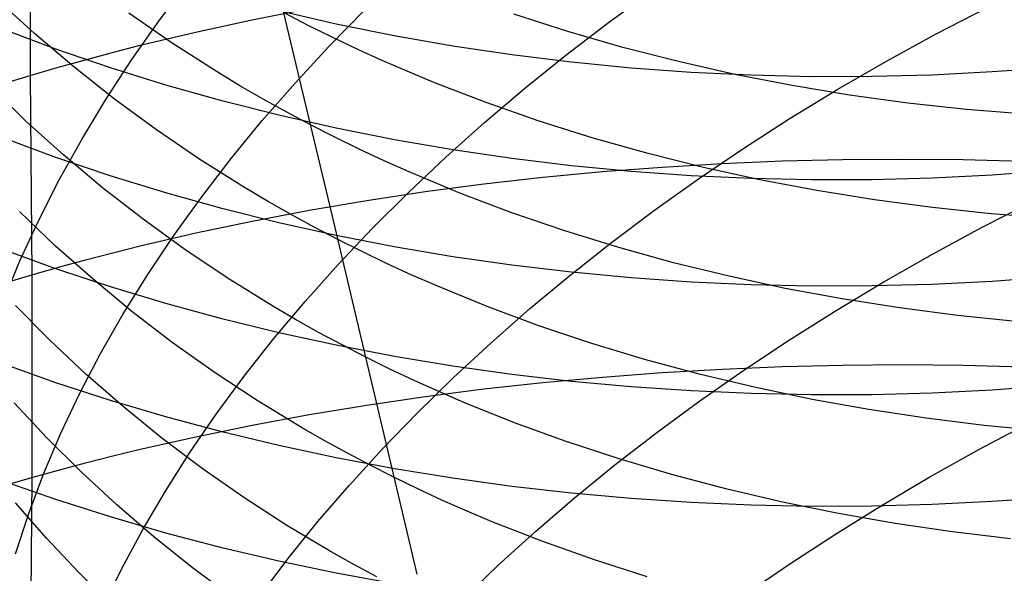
# Model space of a CAD drawing. Extents: x -383 to 1849, y -1185 to -529.
# Tile 572 of 656: x 405.17 to 413.21, y -960.14 to -955.62. Entities that reach past the tile are written whole.
import ezdxf

# ---------------------------------------------------------------- set-up
doc = ezdxf.new("R2010")
doc.units = 0
doc.layers.add('PREDEFINITO', color=7, linetype='CONTINUOUS')

msp = doc.modelspace()

# ---------------------------------------------------------------- linework, layer by layer
at = {"layer": 'PREDEFINITO'}
for p, q in [((405.2589, -954.469, 656.0688), (405.2599, -956.0771, 657.2793)), ((406.3158, -955.6257, 501.4013), (406.5553, -955.3073, 501.1144)), ((407.5008, -956.2833, 527.8893), (407.2854, -955.3743, 529.1172)), ((409.98, -955.6439, 496.3786), (410.3386, -955.3835, 496.1681)), ((405.2951, -955.7347, 525.1182), (404.9867, -955.4529, 524.8619)), ((406.4183, -955.8136, 527.3161), (406.0632, -955.5683, 527.0886)), ((407.0577, -955.6248, 657.878), (407.5228, -955.5337, 657.9955)), ((407.7569, -955.6574, 617.6575), (407.2876, -955.5496, 617.7491)), ((407.5289, -955.6689, 529.2845), (407.331, -955.5665, 529.1861)), ((407.6999, -955.8377, 499.0541), (407.9914, -955.5403, 498.7928)), ((409.647, -955.7186, 531.4635), (409.2055, -955.5767, 531.3091)), ((412.653, -955.7376, 494.0506), (413.0665, -955.5233, 493.9031)), ((406.09, -955.9474, 501.6949), (406.3158, -955.6257, 501.4013)), ((406.5983, -955.7247, 657.7476), (407.0577, -955.6248, 657.878)), ((408.2309, -955.7533, 617.5749), (407.7569, -955.6574, 617.6575)), ((409.6315, -955.9105, 496.5989), (409.98, -955.6439, 496.3786)), ((405.4685, -955.8608, 619.4117), (405.031, -955.6961, 619.551)), ((405.6152, -956.007, 525.3693), (405.2951, -955.7347, 525.1182)), ((406.1452, -955.8334, 657.6044), (406.5983, -955.7247, 657.7476)), ((407.7292, -955.7681, 529.3812), (407.5289, -955.6689, 529.2845)), ((410.0953, -955.8477, 531.6107), (409.647, -955.7186, 531.4635)), ((412.2476, -955.9598, 494.21), (412.653, -955.7376, 494.0506)), ((406.7842, -956.0477, 527.5373), (406.4183, -955.8136, 527.3161)), ((407.9319, -955.8642, 529.4761), (407.7292, -955.7681, 529.3812)), ((408.7091, -955.8371, 617.5013), (408.2309, -955.7533, 617.5749)), ((405.9135, -956.0138, 619.2814), (405.4685, -955.8608, 619.4117)), ((405.6989, -955.9508, 657.4483), (405.9211, -955.891, 657.528)), ((405.9211, -955.891, 657.528), (406.1452, -955.8334, 657.6044)), ((407.4205, -956.1395, 499.3234), (407.6999, -955.8377, 499.0541)), ((408.137, -955.9572, 529.5693), (407.9319, -955.8642, 529.4761)), ((409.1909, -955.9089, 617.4367), (408.7091, -955.8371, 617.5013)), ((410.55, -955.9641, 531.7506), (410.0953, -955.8477, 531.6107)), ((405.4784, -956.0129, 657.3654), (405.6989, -955.9508, 657.4483)), ((405.878, -956.2719, 501.995), (406.09, -955.9474, 501.6949)), ((408.5538, -956.1337, 529.7502), (408.137, -955.9572, 529.5693)), ((409.6757, -955.9687, 617.3812), (409.1909, -955.9089, 617.4367)), ((409.2935, -956.1829, 496.8289), (409.6315, -955.9105, 496.5989)), ((410.1631, -956.0164, 617.3348), (409.6757, -955.9687, 617.3812)), ((411.0104, -956.0677, 531.8831), (410.55, -955.9641, 531.7506)), ((411.8505, -956.1896, 494.381), (412.2476, -955.9598, 494.21)), ((405.2599, -956.0771, 657.2793), (405.4784, -956.0129, 657.3654)), ((405.9468, -956.2693, 525.6151), (405.6152, -956.007, 525.3693)), ((406.3654, -956.1551, 619.1603), (405.9135, -956.0138, 619.2814)), ((406.9711, -956.1604, 527.6455), (406.7842, -956.0477, 527.5373)), ((410.6524, -956.0521, 617.2974), (410.1631, -956.0164, 617.3348)), ((411.1432, -956.0756, 617.2692), (410.6524, -956.0521, 617.2974)), ((413.1094, -956.0485, 617.2483), (412.6184, -956.0736, 617.2397)), ((413.599, -956.0114, 617.2661), (413.1094, -956.0485, 617.2483)), ((405.0434, -956.1436, 657.1899), (405.2599, -956.0771, 657.2793)), ((405.2599, -956.0771, 657.2793), (405.2723, -957.7058, 658.4603)), ((407.1537, -956.4454, 499.6004), (407.4205, -956.1395, 499.3234)), ((408.9792, -956.2976, 529.924), (408.5538, -956.1337, 529.7502)), ((411.4761, -956.1586, 532.0081), (411.0104, -956.0677, 531.8831)), ((411.6348, -956.0871, 617.2502), (411.1432, -956.0756, 617.2692)), ((412.1267, -956.0864, 617.2403), (411.6348, -956.0871, 617.2502)), ((412.6184, -956.0736, 617.2397), (412.1267, -956.0864, 617.2403)), ((405.2247, -956.449, 523.6229), (404.9296, -956.1629, 523.3549)), ((406.8236, -956.2847, 619.0483), (406.3654, -956.1551, 619.1603)), ((407.1607, -956.2701, 527.7521), (406.9711, -956.1604, 527.6455)), ((408.9663, -956.4608, 497.0682), (409.2935, -956.1829, 496.8289)), ((411.4622, -956.4266, 494.5632), (411.8505, -956.1896, 494.381)), ((411.9464, -956.2367, 532.1255), (411.4761, -956.1586, 532.0081)), ((405.6803, -956.5989, 502.3013), (405.878, -956.2719, 501.995)), ((406.2898, -956.5212, 525.8551), (405.9468, -956.2693, 525.6151)), ((407.2877, -956.4024, 618.9454), (406.8236, -956.2847, 619.0483)), ((407.3528, -956.3768, 527.8569), (407.1607, -956.2701, 527.7521)), ((407.7225, -957.215, 526.6787), (407.5008, -956.2833, 527.8893)), ((409.4126, -956.449, 530.0904), (408.9792, -956.2976, 529.924)), ((412.4209, -956.302, 532.2352), (411.9464, -956.2367, 532.1255)), ((412.8991, -956.3545, 532.3372), (412.4209, -956.302, 532.2352)), ((407.5476, -956.4805, 527.96), (407.3528, -956.3768, 527.8569)), ((413.3802, -956.3942, 532.4314), (412.8991, -956.3545, 532.3372)), ((405.5317, -956.726, 523.8859), (405.2247, -956.449, 523.6229)), ((406.8998, -956.7549, 499.8849), (407.1537, -956.4454, 499.6004)), ((407.757, -956.5084, 618.8517), (407.2877, -956.4024, 618.9454)), ((408.6502, -956.7439, 497.3165), (408.9663, -956.4608, 497.0682)), ((409.8534, -956.5878, 530.2495), (409.4126, -956.449, 530.0904)), ((411.083, -956.6706, 494.7563), (411.4622, -956.4266, 494.5632)), ((406.6439, -956.7623, 526.089), (406.2898, -956.5212, 525.8551)), ((407.7448, -956.5811, 528.0613), (407.5476, -956.4805, 527.96)), ((408.2311, -956.6026, 618.7673), (407.757, -956.5084, 618.8517)), ((405.4684, -956.747, 620.6011), (405.0309, -956.5849, 620.7438)), ((405.497, -956.9281, 502.6136), (405.6803, -956.5989, 502.3013)), ((407.9445, -956.6786, 528.1609), (407.7448, -956.5811, 528.0613)), ((408.7093, -956.685, 618.6921), (408.2311, -956.6026, 618.7673)), ((410.301, -956.7139, 530.4012), (409.8534, -956.5878, 530.2495)), ((408.1467, -956.773, 528.2586), (407.9445, -956.6786, 528.1609)), ((409.1911, -956.7555, 618.6261), (408.7093, -956.685, 618.6921)), ((410.7132, -956.9212, 494.9602), (411.083, -956.6706, 494.7563)), ((405.9134, -956.8976, 620.4677), (405.4684, -956.747, 620.6011)), ((405.8505, -956.9935, 524.1437), (405.5317, -956.726, 523.8859)), ((407.0088, -956.9923, 526.3166), (406.6439, -956.7623, 526.089)), ((406.659, -957.0679, 500.1766), (406.8998, -956.7549, 499.8849)), ((408.3511, -956.8642, 528.3545), (408.1467, -956.773, 528.2586)), ((408.3457, -957.0318, 497.5736), (408.6502, -956.7439, 497.3165)), ((409.6759, -956.8142, 618.5694), (409.1911, -956.7555, 618.6261)), ((410.7551, -956.8275, 530.5453), (410.301, -956.7139, 530.4012)), ((410.9059, -956.7956, 659.6578), (411.3969, -956.7751, 659.6738)), ((411.3969, -956.7751, 659.6738), (411.8886, -956.7631, 659.677)), ((411.8886, -956.7631, 659.677), (412.3806, -956.7595, 659.6674)), ((412.3806, -956.7595, 659.6674), (412.8722, -956.7644, 659.6452)), ((412.8722, -956.7644, 659.6452), (413.3629, -956.7777, 659.6104)), ((408.7668, -957.0375, 528.5408), (408.3511, -956.8642, 528.3545)), ((409.443, -956.908, 659.5332), (409.9284, -956.862, 659.5876)), ((410.1633, -956.861, 618.5221), (409.6759, -956.8142, 618.5694)), ((409.9284, -956.862, 659.5876), (410.4162, -956.8246, 659.6291)), ((410.6527, -956.8959, 618.4841), (410.1633, -956.861, 618.5221)), ((410.4162, -956.8246, 659.6291), (410.9059, -956.7956, 659.6578)), ((411.2149, -956.9284, 530.6818), (410.7551, -956.8275, 530.5453)), ((413.5995, -956.8545, 618.4537), (413.1098, -956.8914, 618.4351)), ((405.3287, -957.2592, 502.9315), (405.497, -956.9281, 502.6136)), ((406.3652, -957.0367, 620.3436), (405.9134, -956.8976, 620.4677)), ((408.9605, -956.9624, 659.466), (409.443, -956.908, 659.5332)), ((410.3532, -957.1781, 495.1743), (410.7132, -956.9212, 494.9602)), ((411.1435, -956.9189, 618.4555), (410.6527, -956.8959, 618.4841)), ((411.6351, -956.9299, 618.4362), (411.1435, -956.9189, 618.4555)), ((411.68, -957.0168, 530.8105), (411.2149, -956.9284, 530.6818)), ((412.1271, -956.929, 618.4264), (411.6351, -956.9299, 618.4362)), ((412.6189, -956.9162, 618.426), (412.1271, -956.929, 618.4264)), ((413.1098, -956.8914, 618.4351), (412.6189, -956.9162, 618.426)), ((406.1808, -957.2511, 524.396), (405.8505, -956.9935, 524.1437)), ((407.1953, -957.103, 526.4279), (407.0088, -956.9923, 526.3166)), ((408.0065, -957.0969, 659.2927), (408.4815, -957.0254, 659.3858)), ((408.4815, -957.0254, 659.3858), (408.9605, -956.9624, 659.466)), ((412.1498, -957.0925, 530.9315), (411.68, -957.0168, 530.8105)), ((406.8235, -957.1641, 620.229), (406.3652, -957.0367, 620.3436)), ((406.4318, -957.3839, 500.4752), (406.659, -957.0679, 500.1766)), ((407.3845, -957.2108, 526.5374), (407.1953, -957.103, 526.4279)), ((407.5361, -957.177, 659.1866), (408.0065, -957.0969, 659.2927)), ((408.053, -957.3243, 497.8391), (408.3457, -957.0318, 497.5736)), ((409.191, -957.1983, 528.7197), (408.7668, -957.0375, 528.5408)), ((412.6238, -957.1556, 531.0446), (412.1498, -957.0925, 530.9315)), ((413.0283, -957.316, 492.8575), (413.4425, -957.1045, 492.7078)), ((407.2875, -957.2799, 620.1237), (406.8235, -957.1641, 620.229)), ((407.0709, -957.2656, 659.0675), (407.5361, -957.177, 659.1866)), ((410.0032, -957.441, 495.3986), (410.3532, -957.1781, 495.1743)), ((413.1014, -957.2061, 531.1498), (412.6238, -957.1556, 531.0446)), ((405.4666, -957.4698, 522.4041), (405.1728, -957.189, 522.1294)), ((405.1756, -957.5918, 503.2548), (405.3287, -957.2592, 502.9315)), ((406.5225, -957.4985, 524.6424), (406.1808, -957.2511, 524.396)), ((406.6113, -957.3627, 658.9353), (407.0709, -957.2656, 659.0675)), ((407.5762, -957.3155, 526.6452), (407.3845, -957.2108, 526.5374)), ((407.949, -958.1706, 525.4881), (407.7225, -957.215, 526.6787)), ((409.6232, -957.3466, 528.8911), (409.191, -957.1983, 528.7197)), ((413.5822, -957.2439, 531.2469), (413.1014, -957.2061, 531.1498)), ((407.7568, -957.3841, 620.0279), (407.2875, -957.2799, 620.1237)), ((407.7705, -957.4173, 526.7513), (407.5762, -957.3155, 526.6452)), ((407.7724, -957.6211, 498.1128), (408.053, -957.3243, 497.8391)), ((410.0628, -957.4826, 529.055), (409.6232, -957.3466, 528.8911)), ((412.6221, -957.5352, 493.0193), (413.0283, -957.316, 492.8575)), ((406.158, -957.4685, 658.7901), (406.6113, -957.3627, 658.9353)), ((406.2184, -957.7027, 500.7803), (406.4318, -957.3839, 500.4752)), ((408.2308, -957.4767, 619.9415), (407.7568, -957.3841, 620.0279)), ((407.9674, -957.516, 526.8554), (407.7705, -957.4173, 526.7513)), ((405.4686, -957.6553, 621.7723), (405.0311, -957.496, 621.9181)), ((405.7725, -957.7417, 522.6737), (405.4666, -957.4698, 522.4041)), ((405.9339, -957.5246, 658.7126), (406.158, -957.4685, 658.7901)), ((406.8753, -957.7353, 524.8826), (406.5225, -957.4985, 524.6424)), ((408.709, -957.5576, 619.8646), (408.2308, -957.4767, 619.9415)), ((409.6637, -957.7096, 495.6326), (410.0032, -957.441, 495.3986)), ((410.5094, -957.606, 529.2112), (410.0628, -957.4826, 529.055)), ((405.4909, -957.6432, 658.5477), (405.7115, -957.5828, 658.6318)), ((405.7115, -957.5828, 658.6318), (405.9339, -957.5246, 658.7126)), ((408.1668, -957.6116, 526.9578), (407.9674, -957.516, 526.8554)), ((409.1908, -957.6268, 619.7972), (408.709, -957.5576, 619.8646)), ((412.2243, -957.7618, 493.1928), (412.6221, -957.5352, 493.0193)), ((405.038, -957.9257, 503.5831), (405.1756, -957.5918, 503.2548)), ((405.2723, -957.7058, 658.4603), (405.4909, -957.6432, 658.5477)), ((405.9135, -957.8032, 621.6359), (405.4686, -957.6553, 621.7723)), ((407.5043, -957.9217, 498.3944), (407.7724, -957.6211, 498.1128)), ((408.3686, -957.7041, 527.0582), (408.1668, -957.6116, 526.9578)), ((409.6756, -957.6844, 619.7394), (409.1908, -957.6268, 619.7972)), ((410.9623, -957.7171, 529.3596), (410.5094, -957.606, 529.2112)), ((405.0556, -957.7705, 658.3696), (405.2723, -957.7058, 658.4603)), ((405.2723, -957.7058, 658.4603), (405.2723, -959.3608, 659.6048)), ((406.0901, -958.0041, 522.9381), (405.7725, -957.7417, 522.6737)), ((406.0191, -958.0239, 501.0918), (406.2184, -957.7027, 500.7803)), ((407.239, -957.961, 525.1162), (406.8753, -957.7353, 524.8826)), ((408.5727, -957.7935, 527.1568), (408.3686, -957.7041, 527.0582)), ((409.3349, -957.9835, 495.8761), (409.6637, -957.7096, 495.6326)), ((410.163, -957.7302, 619.6911), (409.6756, -957.6844, 619.7394)), ((410.6524, -957.7643, 619.6524), (410.163, -957.7302, 619.6911)), ((411.4211, -957.8156, 529.5003), (410.9623, -957.7171, 529.3596)), ((413.5991, -957.7221, 619.6229), (413.1095, -957.7586, 619.6035)), ((406.3654, -957.9398, 621.5092), (405.9135, -957.8032, 621.6359)), ((408.9877, -957.9632, 527.3484), (408.5727, -957.7935, 527.1568)), ((411.1431, -957.7867, 619.6233), (410.6524, -957.7643, 619.6524)), ((411.6348, -957.7974, 619.6038), (411.1431, -957.7867, 619.6233)), ((411.8851, -957.9017, 529.633), (411.4211, -957.8156, 529.5003)), ((412.1268, -957.7962, 619.5941), (411.6348, -957.7974, 619.6038)), ((411.8352, -957.9954, 493.3777), (412.2243, -957.7618, 493.1928)), ((412.6185, -957.7833, 619.5939), (412.1268, -957.7962, 619.5941)), ((413.1095, -957.7586, 619.6035), (412.6185, -957.7833, 619.5939)), ((412.3539, -957.9754, 529.7576), (411.8851, -957.9017, 529.633)), ((405.4196, -958.2397, 520.9248), (405.1391, -957.9557, 520.6387)), ((406.8237, -958.065, 621.392), (406.3654, -957.9398, 621.5092)), ((407.4249, -958.0697, 525.2305), (407.239, -957.961, 525.1162)), ((407.249, -958.2259, 498.6836), (407.5043, -957.9217, 498.3944)), ((409.4114, -958.1205, 527.5323), (408.9877, -957.9632, 527.3484)), ((409.0172, -958.2624, 496.1288), (409.3349, -957.9835, 495.8761)), ((412.8269, -958.0365, 529.8742), (412.3539, -957.9754, 529.7576)), ((405.8344, -958.3472, 501.4094), (406.0191, -958.0239, 501.0918)), ((406.4193, -958.2569, 523.1967), (406.0901, -958.0041, 522.9381)), ((407.2877, -958.1787, 621.2845), (406.8237, -958.065, 621.392)), ((407.6134, -958.1754, 525.343), (407.4249, -958.0697, 525.2305)), ((411.455, -958.2358, 493.5737), (411.8352, -957.9954, 493.3777)), ((413.3036, -958.0852, 529.9826), (412.8269, -958.0365, 529.8742)), ((409.8431, -958.2655, 527.7085), (409.4114, -958.1205, 527.5323)), ((407.0069, -958.5334, 498.98), (407.249, -958.2259, 498.6836)), ((407.757, -958.281, 621.1866), (407.2877, -958.1787, 621.2845)), ((407.8045, -958.2782, 525.4537), (407.6134, -958.1754, 525.343)), ((408.1809, -959.1485, 524.3164), (407.949, -958.1706, 525.4881)), ((405.7123, -958.5152, 521.206), (405.4196, -958.2397, 520.9248)), ((406.7599, -958.4995, 523.4493), (406.4193, -958.2569, 523.1967)), ((408.231, -958.3719, 621.0985), (407.757, -958.281, 621.1866)), ((407.9982, -958.378, 525.5625), (407.8045, -958.2782, 525.4537)), ((408.7109, -958.546, 496.3904), (409.0172, -958.2624, 496.1288)), ((410.2823, -958.3982, 527.877), (409.8431, -958.2655, 527.7085)), ((411.0843, -958.4826, 493.7806), (411.455, -958.2358, 493.5737)), ((405.6646, -958.6722, 501.7326), (405.8344, -958.3472, 501.4094)), ((408.1944, -958.4747, 525.6695), (407.9982, -958.378, 525.5625)), ((408.7092, -958.4512, 621.02), (408.231, -958.3719, 621.0985)), ((405.4686, -958.5862, 622.925), (405.0311, -958.4298, 623.0741)), ((409.191, -958.5191, 620.9513), (408.7092, -958.4512, 621.02)), ((410.7285, -958.5185, 528.0375), (410.2823, -958.3982, 527.877)), ((410.9064, -958.4747, 660.8198), (411.3975, -958.4546, 660.8361)), ((411.3975, -958.4546, 660.8361), (411.8892, -958.4426, 660.8395)), ((411.8892, -958.4426, 660.8395), (412.3812, -958.4389, 660.8301)), ((412.3812, -958.4389, 660.8301), (412.8729, -958.4434, 660.8077)), ((412.8729, -958.4434, 660.8077), (413.3636, -958.456, 660.7726)), ((406.0171, -958.7817, 521.4822), (405.7123, -958.5152, 521.206)), ((407.1116, -958.7315, 523.6955), (406.7599, -958.4995, 523.4493)), ((406.7783, -958.8438, 499.2835), (407.0069, -958.5334, 498.98)), ((408.3932, -958.5685, 525.7746), (408.1944, -958.4747, 525.6695)), ((408.4165, -958.834, 496.6605), (408.7109, -958.546, 496.3904)), ((409.6759, -958.5756, 620.8923), (409.191, -958.5191, 620.9513)), ((409.4434, -958.5845, 660.6931), (409.9288, -958.5397, 660.7483)), ((409.9288, -958.5397, 660.7483), (410.4167, -958.5031, 660.7906)), ((410.4167, -958.5031, 660.7906), (410.9064, -958.4747, 660.8198)), ((410.7232, -958.7355, 493.998), (411.0843, -958.4826, 493.7806)), ((411.1811, -958.6265, 528.1901), (410.7285, -958.5185, 528.0375)), ((405.9135, -958.7314, 622.7858), (405.4686, -958.5862, 622.925)), ((408.5943, -958.6591, 525.8778), (408.3932, -958.5685, 525.7746)), ((408.9608, -958.6376, 660.6248), (409.4434, -958.5845, 660.6931)), ((410.1633, -958.6204, 620.8432), (409.6759, -958.5756, 620.8923)), ((410.6526, -958.6538, 620.8038), (410.1633, -958.6204, 620.8432)), ((411.6395, -958.7222, 528.3346), (411.1811, -958.6265, 528.1901)), ((413.5994, -958.611, 620.7752), (413.1097, -958.6471, 620.7551)), ((405.5099, -958.9987, 502.0614), (405.6646, -958.6722, 501.7326)), ((408.0068, -958.7686, 660.449), (408.4818, -958.6989, 660.5434)), ((408.4818, -958.6989, 660.5434), (408.9608, -958.6376, 660.6248)), ((408.7978, -958.7468, 525.9791), (408.5943, -958.6591, 525.8778)), ((411.1434, -958.6756, 620.7743), (410.6526, -958.6538, 620.8038)), ((411.6351, -958.6859, 620.7546), (411.1434, -958.6756, 620.7743)), ((412.127, -958.6846, 620.7449), (411.6351, -958.6859, 620.7546)), ((412.6188, -958.6716, 620.745), (412.127, -958.6846, 620.7449)), ((413.1097, -958.6471, 620.7551), (412.6188, -958.6716, 620.745)), ((405.3951, -959.0367, 519.4519), (405.1285, -958.7504, 519.1551)), ((406.3654, -958.8655, 622.6564), (405.9135, -958.7314, 622.7858)), ((406.3337, -959.039, 521.7528), (406.0171, -958.7817, 521.4822)), ((407.4742, -958.9527, 523.935), (407.1116, -958.7315, 523.6955)), ((407.5364, -958.8465, 660.3413), (408.0068, -958.7686, 660.449)), ((409.2116, -958.913, 526.1758), (408.7978, -958.7468, 525.9791)), ((410.3722, -958.9941, 494.2256), (410.7232, -958.7355, 493.998)), ((412.1034, -958.8056, 528.4709), (411.6395, -958.7222, 528.3346)), ((406.8237, -958.9883, 622.5368), (406.3654, -958.8655, 622.6564)), ((406.5635, -959.1568, 499.5937), (406.7783, -958.8438, 499.2835)), ((407.0711, -958.9327, 660.2205), (407.5364, -958.8465, 660.3413)), ((408.1341, -959.1261, 496.939), (408.4165, -958.834, 496.6605)), ((412.572, -958.8766, 528.599), (412.1034, -958.8056, 528.4709)), ((406.6115, -959.0272, 660.0865), (407.0711, -958.9327, 660.2205)), ((407.6595, -959.0591, 524.0522), (407.4742, -958.9527, 523.935)), ((409.6341, -959.067, 526.3648), (409.2116, -958.913, 526.1758)), ((413.0449, -958.9353, 528.7188), (412.572, -958.8766, 528.599)), ((413.0005, -959.1327, 491.8593), (413.4075, -958.9166, 491.6954)), ((413.5215, -958.9816, 528.8302), (413.0449, -958.9353, 528.7188)), ((405.3707, -959.3263, 502.3953), (405.5099, -958.9987, 502.0614)), ((406.1582, -959.1301, 659.9392), (406.6115, -959.0272, 660.0865)), ((407.2877, -959.0999, 622.427), (406.8237, -958.9883, 622.5368)), ((410.0316, -959.2583, 494.4632), (410.3722, -958.9941, 494.2256)), ((405.6742, -959.3148, 519.7442), (405.3951, -959.0367, 519.4519)), ((406.662, -959.2866, 522.0176), (406.3337, -959.039, 521.7528)), ((407.757, -959.2003, 622.3272), (407.2877, -959.0999, 622.427)), ((407.8475, -959.1627, 524.1675), (407.6595, -959.0591, 524.0522)), ((410.0645, -959.2088, 526.5458), (409.6341, -959.067, 526.3648)), ((405.7116, -959.2413, 659.7787), (405.934, -959.1846, 659.8606)), ((405.934, -959.1846, 659.8606), (406.1582, -959.1301, 659.9392)), ((406.3628, -959.4722, 499.9103), (406.5635, -959.1568, 499.5937)), ((408.0381, -959.2633, 524.281), (407.8475, -959.1627, 524.1675)), ((407.8642, -959.422, 497.2254), (408.1341, -959.1261, 496.939)), ((408.4186, -960.1492, 523.1641), (408.1809, -959.1485, 524.3164)), ((412.6017, -959.356, 492.0351), (413.0005, -959.1327, 491.8593)), ((405.491, -959.3, 659.6934), (405.7116, -959.2413, 659.7787)), ((408.231, -959.2894, 622.2372), (407.757, -959.2003, 622.3272)), ((408.2313, -959.3609, 524.3926), (408.0381, -959.2633, 524.281)), ((409.7017, -959.5276, 494.7104), (410.0316, -959.2583, 494.4632)), ((410.5026, -959.3385, 526.7188), (410.0645, -959.2088, 526.5458)), ((405.2473, -959.6546, 502.7341), (405.3707, -959.3263, 502.3953)), ((405.2723, -959.3608, 659.6048), (405.491, -959.3, 659.6934)), ((405.9657, -959.5845, 520.0316), (405.6742, -959.3148, 519.7442)), ((407.0017, -959.5241, 522.2763), (406.662, -959.2866, 522.0176)), ((408.7092, -959.3672, 622.1572), (408.231, -959.2894, 622.2372)), ((410.9476, -959.456, 526.8838), (410.5026, -959.3385, 526.7188)), ((412.2117, -959.5861, 492.2226), (412.6017, -959.356, 492.0351)), ((405.4686, -959.54, 624.0591), (405.0311, -959.3865, 624.2112)), ((405.0556, -959.4237, 659.5128), (405.2723, -959.3608, 659.6048)), ((405.2723, -959.3608, 659.6048), (405.2597, -961.0414, 660.7116)), ((407.6071, -959.7212, 497.5195), (407.8642, -959.422, 497.2254)), ((408.4271, -959.4556, 524.5023), (408.2313, -959.3609, 524.3926)), ((409.191, -959.4338, 622.0871), (408.7092, -959.3672, 622.1572)), ((409.6759, -959.489, 622.0271), (409.191, -959.4338, 622.0871)), ((406.1766, -959.7894, 500.233), (406.3628, -959.4722, 499.9103)), ((408.6253, -959.5473, 524.61), (408.4271, -959.4556, 524.5023)), ((410.1633, -959.5329, 621.977), (409.6759, -959.489, 622.0271)), ((411.399, -959.5613, 527.0406), (410.9476, -959.456, 526.8838)), ((405.3914, -959.8559, 517.9798), (405.1389, -959.5678, 517.6721)), ((405.9136, -959.6825, 623.917), (405.4686, -959.54, 624.0591)), ((406.2692, -959.8454, 520.3138), (405.9657, -959.5845, 520.0316)), ((407.3526, -959.7513, 522.5284), (407.0017, -959.5241, 522.2763)), ((408.826, -959.6359, 524.7158), (408.6253, -959.5473, 524.61)), ((409.3828, -959.8018, 494.9668), (409.7017, -959.5276, 494.7104)), ((410.6526, -959.5655, 621.937), (410.1633, -959.5329, 621.977)), ((411.1434, -959.5868, 621.9071), (410.6526, -959.5655, 621.937)), ((411.635, -959.5966, 621.8872), (411.1434, -959.5868, 621.9071)), ((411.8564, -959.6544, 527.1891), (411.399, -959.5613, 527.0406)), ((412.127, -959.5951, 621.8775), (411.635, -959.5966, 621.8872)), ((411.8306, -959.8227, 492.4213), (412.2117, -959.5861, 492.2226)), ((412.6187, -959.5822, 621.8779), (412.127, -959.5951, 621.8775)), ((413.1097, -959.5579, 621.8885), (412.6187, -959.5822, 621.8779)), ((413.5993, -959.5222, 621.9093), (413.1097, -959.5579, 621.8885)), ((405.1401, -959.9834, 503.0775), (405.2473, -959.6546, 502.7341)), ((409.0291, -959.7216, 524.8196), (408.826, -959.6359, 524.7158)), ((412.3192, -959.7354, 527.3293), (411.8564, -959.6544, 527.1891)), ((406.3655, -959.814, 623.7849), (405.9136, -959.6825, 623.917)), ((407.7145, -959.9677, 522.7736), (407.3526, -959.7513, 522.5284)), ((407.363, -960.0236, 497.821), (407.6071, -959.7212, 497.5195)), ((409.442, -959.8839, 525.0213), (409.0291, -959.7216, 524.8196)), ((412.7868, -959.8042, 527.4609), (412.3192, -959.7354, 527.3293)), ((406.0053, -960.1084, 500.5616), (406.1766, -959.7894, 500.233)), ((406.8237, -959.9345, 623.6628), (406.3655, -959.814, 623.7849)), ((409.0754, -960.0805, 495.2323), (409.3828, -959.8018, 494.9668)), ((411.4589, -960.0655, 492.6311), (411.8306, -959.8227, 492.4213)), ((413.2586, -959.8608, 527.5841), (412.7868, -959.8042, 527.4609)), ((405.6567, -960.1364, 518.2832), (405.3914, -959.8559, 517.9798)), ((406.5846, -960.0971, 520.5903), (406.2692, -959.8454, 520.3138)), ((409.8635, -960.0342, 525.215), (409.442, -959.8839, 525.0213)), ((407.2878, -960.044, 623.5509), (406.8237, -959.9345, 623.6628)), ((407.8994, -960.0718, 522.8936), (407.7145, -959.9677, 522.7736)), ((407.1325, -960.3287, 498.1296), (407.363, -960.0236, 497.821)), ((407.7571, -960.1424, 623.449), (407.2878, -960.044, 623.5509)), ((408.0871, -960.173, 523.0117), (407.8994, -960.0718, 522.8936)), ((410.2932, -960.1725, 525.4006), (409.8635, -960.0342, 525.215)), ((411.0968, -960.3143, 492.8515), (411.4589, -960.0655, 492.6311)), ((405.9345, -960.409, 518.582), (405.6567, -960.1364, 518.2832)), ((405.8491, -960.4286, 500.8958), (406.0053, -960.1084, 500.5616)), ((406.9116, -960.3393, 520.861), (406.5846, -960.0971, 520.5903)), ((408.2311, -960.2297, 623.3573), (407.7571, -960.1424, 623.449)), ((408.7796, -960.3635, 495.5066), (409.0754, -960.0805, 495.2323))]:
    msp.add_line(p, q, dxfattribs=at)

doc.saveas('drawing.dxf')
